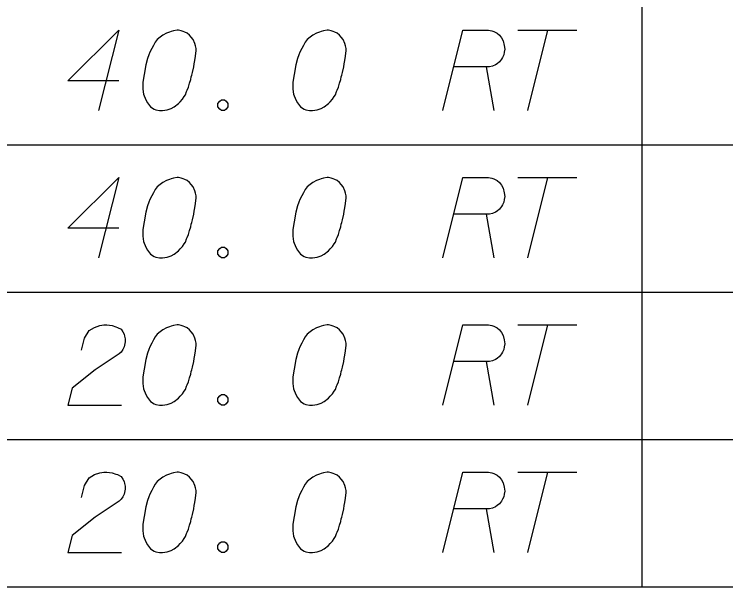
# Model space of a CAD drawing. Extents: x 2074207 to 2076812, y 516372 to 523312.
# Drawn here: x 2076303.11 to 2076345.61, y 516443.14 to 516477.34 of the extents above; entities that cross this region are included whole.
import ezdxf

# ---------------------------------------------------------------- set-up
doc = ezdxf.new("R2010")
doc.units = 0
for name, color, linetype in [('Prop DirtTable_ Soil Test Results - Outline (Major)', 7, 'Continuous'), ('Prop DirtTable_ Soil Test Results - Outline (Minor)', 7, 'Continuous'), ('Prop DirtTable_ Soil Test Results - Tx (Sample Data)', 7, 'Continuous')]:
    doc.layers.add(name, color=color, linetype=linetype)

msp = doc.modelspace()

# ---------------------------------------------------------------- linework, layer by layer
at = {"layer": 'Prop DirtTable_ Soil Test Results - Outline (Major)'}
msp.add_line((2076260.609, 516443.138), (2076811.903, 516443.138), dxfattribs=at)
at = {"layer": 'Prop DirtTable_ Soil Test Results - Outline (Minor)'}
for p, q in [((2076340.594, 516478.338), (2076340.594, 516469.538)), ((2076260.609, 516469.538), (2076811.903, 516469.538)), ((2076260.609, 516469.538), (2076811.903, 516469.538)), ((2076340.594, 516469.538), (2076340.594, 516460.738)), ((2076260.609, 516460.738), (2076811.903, 516460.738)), ((2076260.609, 516460.738), (2076811.903, 516460.738)), ((2076340.594, 516460.738), (2076340.594, 516451.938)), ((2076260.609, 516451.938), (2076811.903, 516451.938)), ((2076260.609, 516451.938), (2076811.903, 516451.938)), ((2076340.594, 516451.938), (2076340.594, 516443.138)), ((2076260.609, 516443.138), (2076811.903, 516443.138))]:
    msp.add_line(p, q, dxfattribs=at)
at = {"layer": 'Prop DirtTable_ Soil Test Results - Tx (Sample Data)'}
for points in [[(2076309.349, 516473.363), (2076306.316, 516473.363), (2076309.349, 516476.386), (2076308.15, 516471.586)], [(2076312.912, 516476.386), (2076312.842, 516476.386), (2076312.63, 516476.348), (2076312.489, 516476.311), (2076312.383, 516476.273), (2076312.207, 516476.197), (2076311.995, 516476.084), (2076311.819, 516475.97), (2076311.642, 516475.819), (2076311.536, 516475.668), (2076311.431, 516475.479), (2076311.325, 516475.29), (2076311.219, 516475.063), (2076311.148, 516474.912), (2076311.078, 516474.685), (2076310.972, 516474.307), (2076310.866, 516473.741), (2076310.796, 516473.287), (2076310.796, 516472.871), (2076310.831, 516472.569), (2076310.972, 516472.229), (2076311.078, 516472.04), (2076311.254, 516471.813), (2076311.466, 516471.662), (2076311.572, 516471.624), (2076311.783, 516471.586), (2076311.96, 516471.586), (2076312.242, 516471.624), (2076312.489, 516471.7), (2076312.665, 516471.813), (2076312.912, 516472.002), (2076313.018, 516472.115), (2076313.159, 516472.266), (2076313.265, 516472.418), (2076313.335, 516472.531), (2076313.406, 516472.72), (2076313.441, 516472.796), (2076313.512, 516472.985), (2076313.582, 516473.211), (2076313.653, 516473.438), (2076313.688, 516473.589), (2076313.723, 516473.703), (2076313.759, 516473.854), (2076313.829, 516474.194), (2076313.865, 516474.383), (2076313.9, 516474.572), (2076313.935, 516474.837), (2076313.97, 516475.177), (2076313.97, 516475.29), (2076313.935, 516475.441), (2076313.9, 516475.592), (2076313.794, 516475.819), (2076313.688, 516475.97), (2076313.582, 516476.084), (2076313.441, 516476.197), (2076313.3, 516476.273), (2076313.194, 516476.311), (2076313.089, 516476.348), (2076312.912, 516476.386)], [(2076321.872, 516476.386), (2076321.802, 516476.386), (2076321.59, 516476.348), (2076321.449, 516476.311), (2076321.343, 516476.273), (2076321.167, 516476.197), (2076320.955, 516476.084), (2076320.779, 516475.97), (2076320.602, 516475.819), (2076320.496, 516475.668), (2076320.391, 516475.479), (2076320.285, 516475.29), (2076320.179, 516475.063), (2076320.108, 516474.912), (2076320.038, 516474.685), (2076319.932, 516474.307), (2076319.826, 516473.741), (2076319.756, 516473.287), (2076319.756, 516472.871), (2076319.791, 516472.569), (2076319.932, 516472.229), (2076320.038, 516472.04), (2076320.214, 516471.813), (2076320.426, 516471.662), (2076320.532, 516471.624), (2076320.743, 516471.586), (2076320.92, 516471.586), (2076321.202, 516471.624), (2076321.449, 516471.7), (2076321.625, 516471.813), (2076321.872, 516472.002), (2076321.978, 516472.115), (2076322.119, 516472.266), (2076322.225, 516472.418), (2076322.295, 516472.531), (2076322.366, 516472.72), (2076322.401, 516472.796), (2076322.472, 516472.985), (2076322.542, 516473.211), (2076322.613, 516473.438), (2076322.648, 516473.589), (2076322.683, 516473.703), (2076322.719, 516473.854), (2076322.789, 516474.194), (2076322.825, 516474.383), (2076322.86, 516474.572), (2076322.895, 516474.837), (2076322.93, 516475.177), (2076322.93, 516475.29), (2076322.895, 516475.441), (2076322.86, 516475.592), (2076322.754, 516475.819), (2076322.648, 516475.97), (2076322.542, 516476.084), (2076322.401, 516476.197), (2076322.26, 516476.273), (2076322.154, 516476.311), (2076322.049, 516476.348), (2076321.872, 516476.386)], [(2076328.716, 516471.586), (2076329.915, 516476.386), (2076331.432, 516476.386), (2076331.643, 516476.348), (2076331.749, 516476.311), (2076331.961, 516476.197), (2076332.102, 516476.084), (2076332.208, 516475.933), (2076332.314, 516475.744), (2076332.384, 516475.479), (2076332.42, 516475.252), (2076332.384, 516475.063), (2076332.349, 516474.912), (2076332.278, 516474.761), (2076332.208, 516474.648), (2076332.102, 516474.496), (2076331.961, 516474.383), (2076331.855, 516474.307), (2076331.679, 516474.232), (2076331.502, 516474.194), (2076329.386, 516474.194)], [(2076333.196, 516476.386), (2076336.723, 516476.386)], [(2076334.959, 516476.386), (2076333.76, 516471.586)], [(2076331.291, 516474.194), (2076331.749, 516471.586)], [(2076315.487, 516472.229), (2076315.664, 516472.229), (2076315.769, 516472.153), (2076315.875, 516472.002), (2076315.875, 516471.813), (2076315.769, 516471.662), (2076315.664, 516471.586), (2076315.487, 516471.586), (2076315.381, 516471.662), (2076315.276, 516471.813), (2076315.276, 516472.002), (2076315.381, 516472.153), (2076315.487, 516472.229)], [(2076309.349, 516464.563), (2076306.316, 516464.563), (2076309.349, 516467.586), (2076308.15, 516462.786)], [(2076312.912, 516467.586), (2076312.842, 516467.586), (2076312.63, 516467.548), (2076312.489, 516467.511), (2076312.383, 516467.473), (2076312.207, 516467.397), (2076311.995, 516467.284), (2076311.819, 516467.17), (2076311.642, 516467.019), (2076311.536, 516466.868), (2076311.431, 516466.679), (2076311.325, 516466.49), (2076311.219, 516466.263), (2076311.148, 516466.112), (2076311.078, 516465.885), (2076310.972, 516465.507), (2076310.866, 516464.941), (2076310.796, 516464.487), (2076310.796, 516464.071), (2076310.831, 516463.769), (2076310.972, 516463.429), (2076311.078, 516463.24), (2076311.254, 516463.013), (2076311.466, 516462.862), (2076311.572, 516462.824), (2076311.783, 516462.786), (2076311.96, 516462.786), (2076312.242, 516462.824), (2076312.489, 516462.9), (2076312.665, 516463.013), (2076312.912, 516463.202), (2076313.018, 516463.315), (2076313.159, 516463.466), (2076313.265, 516463.618), (2076313.335, 516463.731), (2076313.406, 516463.92), (2076313.441, 516463.996), (2076313.512, 516464.185), (2076313.582, 516464.411), (2076313.653, 516464.638), (2076313.688, 516464.789), (2076313.723, 516464.903), (2076313.759, 516465.054), (2076313.829, 516465.394), (2076313.865, 516465.583), (2076313.9, 516465.772), (2076313.935, 516466.037), (2076313.97, 516466.377), (2076313.97, 516466.49), (2076313.935, 516466.641), (2076313.9, 516466.792), (2076313.794, 516467.019), (2076313.688, 516467.17), (2076313.582, 516467.284), (2076313.441, 516467.397), (2076313.3, 516467.473), (2076313.194, 516467.511), (2076313.089, 516467.548), (2076312.912, 516467.586)], [(2076321.872, 516467.586), (2076321.802, 516467.586), (2076321.59, 516467.548), (2076321.449, 516467.511), (2076321.343, 516467.473), (2076321.167, 516467.397), (2076320.955, 516467.284), (2076320.779, 516467.17), (2076320.602, 516467.019), (2076320.496, 516466.868), (2076320.391, 516466.679), (2076320.285, 516466.49), (2076320.179, 516466.263), (2076320.108, 516466.112), (2076320.038, 516465.885), (2076319.932, 516465.507), (2076319.826, 516464.941), (2076319.756, 516464.487), (2076319.756, 516464.071), (2076319.791, 516463.769), (2076319.932, 516463.429), (2076320.038, 516463.24), (2076320.214, 516463.013), (2076320.426, 516462.862), (2076320.532, 516462.824), (2076320.743, 516462.786), (2076320.92, 516462.786), (2076321.202, 516462.824), (2076321.449, 516462.9), (2076321.625, 516463.013), (2076321.872, 516463.202), (2076321.978, 516463.315), (2076322.119, 516463.466), (2076322.225, 516463.618), (2076322.295, 516463.731), (2076322.366, 516463.92), (2076322.401, 516463.996), (2076322.472, 516464.185), (2076322.542, 516464.411), (2076322.613, 516464.638), (2076322.648, 516464.789), (2076322.683, 516464.903), (2076322.719, 516465.054), (2076322.789, 516465.394), (2076322.825, 516465.583), (2076322.86, 516465.772), (2076322.895, 516466.037), (2076322.93, 516466.377), (2076322.93, 516466.49), (2076322.895, 516466.641), (2076322.86, 516466.792), (2076322.754, 516467.019), (2076322.648, 516467.17), (2076322.542, 516467.284), (2076322.401, 516467.397), (2076322.26, 516467.473), (2076322.154, 516467.511), (2076322.049, 516467.548), (2076321.872, 516467.586)], [(2076328.716, 516462.786), (2076329.915, 516467.586), (2076331.432, 516467.586), (2076331.643, 516467.548), (2076331.749, 516467.511), (2076331.961, 516467.397), (2076332.102, 516467.284), (2076332.208, 516467.133), (2076332.314, 516466.944), (2076332.384, 516466.679), (2076332.42, 516466.452), (2076332.384, 516466.263), (2076332.349, 516466.112), (2076332.278, 516465.961), (2076332.208, 516465.848), (2076332.102, 516465.696), (2076331.961, 516465.583), (2076331.855, 516465.507), (2076331.679, 516465.432), (2076331.502, 516465.394), (2076329.386, 516465.394)], [(2076333.196, 516467.586), (2076336.723, 516467.586)], [(2076334.959, 516467.586), (2076333.76, 516462.786)], [(2076331.291, 516465.394), (2076331.749, 516462.786)], [(2076315.487, 516463.429), (2076315.664, 516463.429), (2076315.769, 516463.353), (2076315.875, 516463.202), (2076315.875, 516463.013), (2076315.769, 516462.862), (2076315.664, 516462.786), (2076315.487, 516462.786), (2076315.381, 516462.862), (2076315.276, 516463.013), (2076315.276, 516463.202), (2076315.381, 516463.353), (2076315.487, 516463.429)], [(2076307.127, 516457.274), (2076307.303, 516457.992), (2076307.586, 516458.446), (2076307.903, 516458.635), (2076308.22, 516458.748), (2076308.467, 516458.786), (2076308.644, 516458.786), (2076308.961, 516458.748), (2076309.173, 516458.673), (2076309.279, 516458.635), (2076309.49, 516458.522), (2076309.596, 516458.37), (2076309.667, 516458.219), (2076309.702, 516458.106), (2076309.737, 516457.955), (2076309.737, 516457.766), (2076309.702, 516457.577), (2076309.667, 516457.463), (2076309.596, 516457.312), (2076309.49, 516457.161), (2076309.385, 516457.048), (2076307.938, 516456.103), (2076306.563, 516455.007), (2076306.316, 516453.986), (2076309.526, 516453.986)], [(2076312.912, 516458.786), (2076312.842, 516458.786), (2076312.63, 516458.748), (2076312.489, 516458.711), (2076312.383, 516458.673), (2076312.207, 516458.597), (2076311.995, 516458.484), (2076311.819, 516458.37), (2076311.642, 516458.219), (2076311.536, 516458.068), (2076311.431, 516457.879), (2076311.325, 516457.69), (2076311.219, 516457.463), (2076311.148, 516457.312), (2076311.078, 516457.085), (2076310.972, 516456.707), (2076310.866, 516456.141), (2076310.796, 516455.687), (2076310.796, 516455.271), (2076310.831, 516454.969), (2076310.972, 516454.629), (2076311.078, 516454.44), (2076311.254, 516454.213), (2076311.466, 516454.062), (2076311.572, 516454.024), (2076311.783, 516453.986), (2076311.96, 516453.986), (2076312.242, 516454.024), (2076312.489, 516454.1), (2076312.665, 516454.213), (2076312.912, 516454.402), (2076313.018, 516454.515), (2076313.159, 516454.666), (2076313.265, 516454.818), (2076313.335, 516454.931), (2076313.406, 516455.12), (2076313.441, 516455.196), (2076313.512, 516455.385), (2076313.582, 516455.611), (2076313.653, 516455.838), (2076313.688, 516455.989), (2076313.723, 516456.103), (2076313.759, 516456.254), (2076313.829, 516456.594), (2076313.865, 516456.783), (2076313.9, 516456.972), (2076313.935, 516457.237), (2076313.97, 516457.577), (2076313.97, 516457.69), (2076313.935, 516457.841), (2076313.9, 516457.992), (2076313.794, 516458.219), (2076313.688, 516458.37), (2076313.582, 516458.484), (2076313.441, 516458.597), (2076313.3, 516458.673), (2076313.194, 516458.711), (2076313.089, 516458.748), (2076312.912, 516458.786)], [(2076321.872, 516458.786), (2076321.802, 516458.786), (2076321.59, 516458.748), (2076321.449, 516458.711), (2076321.343, 516458.673), (2076321.167, 516458.597), (2076320.955, 516458.484), (2076320.779, 516458.37), (2076320.602, 516458.219), (2076320.496, 516458.068), (2076320.391, 516457.879), (2076320.285, 516457.69), (2076320.179, 516457.463), (2076320.108, 516457.312), (2076320.038, 516457.085), (2076319.932, 516456.707), (2076319.826, 516456.141), (2076319.756, 516455.687), (2076319.756, 516455.271), (2076319.791, 516454.969), (2076319.932, 516454.629), (2076320.038, 516454.44), (2076320.214, 516454.213), (2076320.426, 516454.062), (2076320.532, 516454.024), (2076320.743, 516453.986), (2076320.92, 516453.986), (2076321.202, 516454.024), (2076321.449, 516454.1), (2076321.625, 516454.213), (2076321.872, 516454.402), (2076321.978, 516454.515), (2076322.119, 516454.666), (2076322.225, 516454.818), (2076322.295, 516454.931), (2076322.366, 516455.12), (2076322.401, 516455.196), (2076322.472, 516455.385), (2076322.542, 516455.611), (2076322.613, 516455.838), (2076322.648, 516455.989), (2076322.683, 516456.103), (2076322.719, 516456.254), (2076322.789, 516456.594), (2076322.825, 516456.783), (2076322.86, 516456.972), (2076322.895, 516457.237), (2076322.93, 516457.577), (2076322.93, 516457.69), (2076322.895, 516457.841), (2076322.86, 516457.992), (2076322.754, 516458.219), (2076322.648, 516458.37), (2076322.542, 516458.484), (2076322.401, 516458.597), (2076322.26, 516458.673), (2076322.154, 516458.711), (2076322.049, 516458.748), (2076321.872, 516458.786)], [(2076328.716, 516453.986), (2076329.915, 516458.786), (2076331.432, 516458.786), (2076331.643, 516458.748), (2076331.749, 516458.711), (2076331.961, 516458.597), (2076332.102, 516458.484), (2076332.208, 516458.333), (2076332.314, 516458.144), (2076332.384, 516457.879), (2076332.42, 516457.652), (2076332.384, 516457.463), (2076332.349, 516457.312), (2076332.278, 516457.161), (2076332.208, 516457.048), (2076332.102, 516456.896), (2076331.961, 516456.783), (2076331.855, 516456.707), (2076331.679, 516456.632), (2076331.502, 516456.594), (2076329.386, 516456.594)], [(2076333.196, 516458.786), (2076336.723, 516458.786)], [(2076334.959, 516458.786), (2076333.76, 516453.986)], [(2076331.291, 516456.594), (2076331.749, 516453.986)], [(2076315.487, 516454.629), (2076315.664, 516454.629), (2076315.769, 516454.553), (2076315.875, 516454.402), (2076315.875, 516454.213), (2076315.769, 516454.062), (2076315.664, 516453.986), (2076315.487, 516453.986), (2076315.381, 516454.062), (2076315.276, 516454.213), (2076315.276, 516454.402), (2076315.381, 516454.553), (2076315.487, 516454.629)], [(2076307.127, 516448.474), (2076307.303, 516449.192), (2076307.586, 516449.646), (2076307.903, 516449.835), (2076308.22, 516449.948), (2076308.467, 516449.986), (2076308.644, 516449.986), (2076308.961, 516449.948), (2076309.173, 516449.873), (2076309.279, 516449.835), (2076309.49, 516449.722), (2076309.596, 516449.57), (2076309.667, 516449.419), (2076309.702, 516449.306), (2076309.737, 516449.155), (2076309.737, 516448.966), (2076309.702, 516448.777), (2076309.667, 516448.663), (2076309.596, 516448.512), (2076309.49, 516448.361), (2076309.385, 516448.248), (2076307.938, 516447.303), (2076306.563, 516446.207), (2076306.316, 516445.186), (2076309.526, 516445.186)], [(2076312.912, 516449.986), (2076312.842, 516449.986), (2076312.63, 516449.948), (2076312.489, 516449.911), (2076312.383, 516449.873), (2076312.207, 516449.797), (2076311.995, 516449.684), (2076311.819, 516449.57), (2076311.642, 516449.419), (2076311.536, 516449.268), (2076311.431, 516449.079), (2076311.325, 516448.89), (2076311.219, 516448.663), (2076311.148, 516448.512), (2076311.078, 516448.285), (2076310.972, 516447.907), (2076310.866, 516447.341), (2076310.796, 516446.887), (2076310.796, 516446.471), (2076310.831, 516446.169), (2076310.972, 516445.829), (2076311.078, 516445.64), (2076311.254, 516445.413), (2076311.466, 516445.262), (2076311.572, 516445.224), (2076311.783, 516445.186), (2076311.96, 516445.186), (2076312.242, 516445.224), (2076312.489, 516445.3), (2076312.665, 516445.413), (2076312.912, 516445.602), (2076313.018, 516445.715), (2076313.159, 516445.866), (2076313.265, 516446.018), (2076313.335, 516446.131), (2076313.406, 516446.32), (2076313.441, 516446.396), (2076313.512, 516446.585), (2076313.582, 516446.811), (2076313.653, 516447.038), (2076313.688, 516447.189), (2076313.723, 516447.303), (2076313.759, 516447.454), (2076313.829, 516447.794), (2076313.865, 516447.983), (2076313.9, 516448.172), (2076313.935, 516448.437), (2076313.97, 516448.777), (2076313.97, 516448.89), (2076313.935, 516449.041), (2076313.9, 516449.192), (2076313.794, 516449.419), (2076313.688, 516449.57), (2076313.582, 516449.684), (2076313.441, 516449.797), (2076313.3, 516449.873), (2076313.194, 516449.911), (2076313.089, 516449.948), (2076312.912, 516449.986)], [(2076321.872, 516449.986), (2076321.802, 516449.986), (2076321.59, 516449.948), (2076321.449, 516449.911), (2076321.343, 516449.873), (2076321.167, 516449.797), (2076320.955, 516449.684), (2076320.779, 516449.57), (2076320.602, 516449.419), (2076320.496, 516449.268), (2076320.391, 516449.079), (2076320.285, 516448.89), (2076320.179, 516448.663), (2076320.108, 516448.512), (2076320.038, 516448.285), (2076319.932, 516447.907), (2076319.826, 516447.341), (2076319.756, 516446.887), (2076319.756, 516446.471), (2076319.791, 516446.169), (2076319.932, 516445.829), (2076320.038, 516445.64), (2076320.214, 516445.413), (2076320.426, 516445.262), (2076320.532, 516445.224), (2076320.743, 516445.186), (2076320.92, 516445.186), (2076321.202, 516445.224), (2076321.449, 516445.3), (2076321.625, 516445.413), (2076321.872, 516445.602), (2076321.978, 516445.715), (2076322.119, 516445.866), (2076322.225, 516446.018), (2076322.295, 516446.131), (2076322.366, 516446.32), (2076322.401, 516446.396), (2076322.472, 516446.585), (2076322.542, 516446.811), (2076322.613, 516447.038), (2076322.648, 516447.189), (2076322.683, 516447.303), (2076322.719, 516447.454), (2076322.789, 516447.794), (2076322.825, 516447.983), (2076322.86, 516448.172), (2076322.895, 516448.437), (2076322.93, 516448.777), (2076322.93, 516448.89), (2076322.895, 516449.041), (2076322.86, 516449.192), (2076322.754, 516449.419), (2076322.648, 516449.57), (2076322.542, 516449.684), (2076322.401, 516449.797), (2076322.26, 516449.873), (2076322.154, 516449.911), (2076322.049, 516449.948), (2076321.872, 516449.986)], [(2076328.716, 516445.186), (2076329.915, 516449.986), (2076331.432, 516449.986), (2076331.643, 516449.948), (2076331.749, 516449.911), (2076331.961, 516449.797), (2076332.102, 516449.684), (2076332.208, 516449.533), (2076332.314, 516449.344), (2076332.384, 516449.079), (2076332.42, 516448.852), (2076332.384, 516448.663), (2076332.349, 516448.512), (2076332.278, 516448.361), (2076332.208, 516448.248), (2076332.102, 516448.096), (2076331.961, 516447.983), (2076331.855, 516447.907), (2076331.679, 516447.832), (2076331.502, 516447.794), (2076329.386, 516447.794)], [(2076333.196, 516449.986), (2076336.723, 516449.986)], [(2076334.959, 516449.986), (2076333.76, 516445.186)], [(2076331.291, 516447.794), (2076331.749, 516445.186)], [(2076315.487, 516445.829), (2076315.664, 516445.829), (2076315.769, 516445.753), (2076315.875, 516445.602), (2076315.875, 516445.413), (2076315.769, 516445.262), (2076315.664, 516445.186), (2076315.487, 516445.186), (2076315.381, 516445.262), (2076315.276, 516445.413), (2076315.276, 516445.602), (2076315.381, 516445.753), (2076315.487, 516445.829)]]:
    msp.add_lwpolyline(points, dxfattribs=at)

doc.saveas('drawing.dxf')
